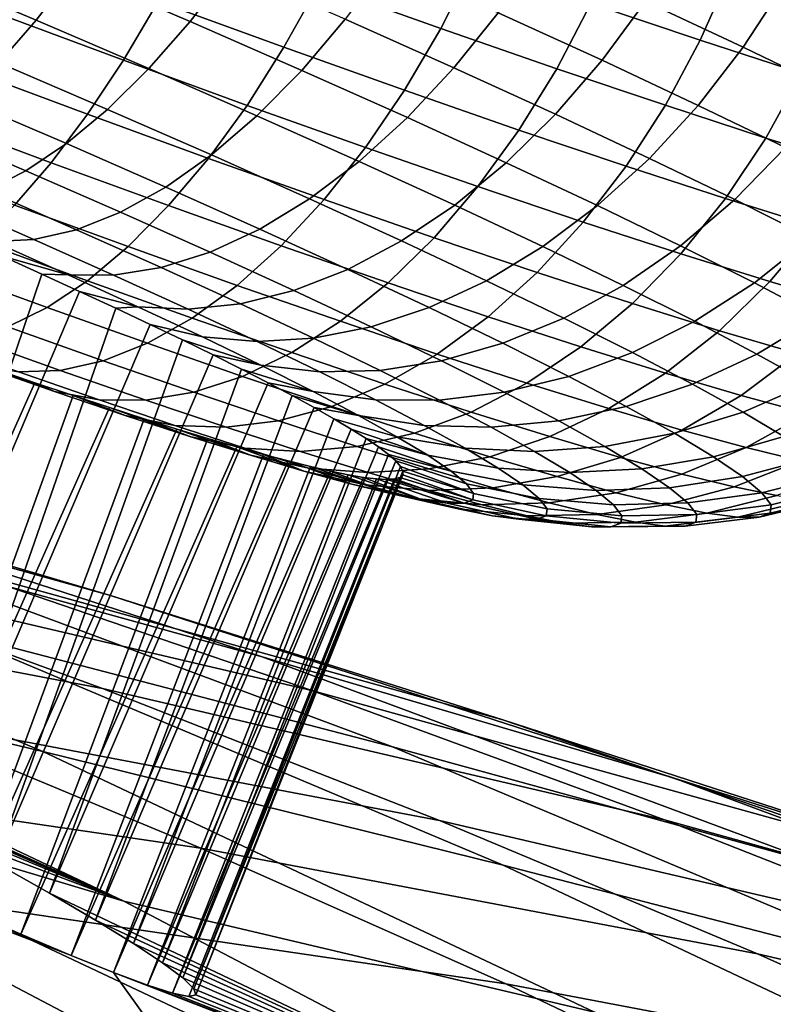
# Model space of a CAD drawing. Header units: metres. Extents: x -166 to 33, y -71 to 34.
# Tile 309 of 332: x 13.43 to 14.55, y 20.13 to 21.61. Entities that reach past the tile are written whole.
import ezdxf

# ---------------------------------------------------------------- set-up
doc = ezdxf.new("R2010")
doc.units = ezdxf.units.M
doc.layers.add('solid_12208131', color=7, linetype='CONTINUOUS')

msp = doc.modelspace()

# ---------------------------------------------------------------- linework, layer by layer
at = {"layer": 'solid_12208131'}
for points in [[(13.277164, 21.678452, 17.095024), (13.451781, 21.604919, 17.037233), (13.507635, 21.677576, 17.102057), (13.327106, 21.753599, 17.161802)], [(13.507635, 21.677576, 17.102057), (13.682029, 21.602783, 17.025034), (13.742443, 21.681252, 17.077887), (13.563092, 21.758171, 17.157101)], [(14.057042, 21.592497, 12.832137), (13.874442, 21.657545, 12.723722), (13.922671, 21.756067, 12.699888), (14.106647, 21.690529, 12.80912)], [(14.444885, 21.574787, 13.077624), (14.281187, 21.62994, 12.935371), (14.325314, 21.730848, 12.923284), (14.489414, 21.67556, 13.065886)], [(13.822372, 21.564314, 12.758327), (13.634258, 21.632883, 12.668809), (13.683946, 21.726982, 12.63307), (13.874442, 21.657545, 12.723722)], [(14.362978, 21.632883, 16.801586), (14.509131, 21.564314, 16.653128), (14.569896, 21.657545, 16.667837), (14.421892, 21.726982, 16.818176)], [(13.582302, 21.544916, 12.715319), (13.391313, 21.615997, 12.645312), (13.43986, 21.705233, 12.597553), (13.634258, 21.632883, 12.668809)], [(14.14272, 21.615997, 16.906757), (14.298248, 21.544916, 16.77565), (14.362978, 21.632883, 16.801586), (14.204676, 21.705233, 16.935032)], [(13.914041, 21.606215, 16.981543), (14.076501, 21.533667, 16.868843), (14.14272, 21.615997, 16.906757), (13.976507, 21.690222, 17.02206)], [(14.230276, 21.53236, 12.957443), (14.057042, 21.592497, 12.832137), (14.106647, 21.690529, 12.80912), (14.281187, 21.62994, 12.935371)], [(13.228235, 21.61186, 17.019049), (13.396235, 21.541115, 16.963448), (13.451781, 21.604919, 17.037233), (13.277164, 21.678452, 17.095024)], [(13.451781, 21.604919, 17.037233), (13.620464, 21.532576, 16.962732), (13.682029, 21.602783, 17.025034), (13.507635, 21.677576, 17.102057)], [(13.682029, 21.602783, 17.025034), (13.848882, 21.529821, 16.931353), (13.914041, 21.606215, 16.981543), (13.742443, 21.681252, 17.077887)], [(14.596422, 21.525515, 13.234734), (14.444885, 21.574787, 13.077624), (14.489414, 21.67556, 13.065886), (14.641324, 21.626165, 13.223382)], [(14.002689, 21.50008, 12.865386), (13.822372, 21.564314, 12.758327), (13.874442, 21.657545, 12.723722), (14.057042, 21.592497, 12.832137)], [(14.509131, 21.564314, 16.653128), (14.641957, 21.50008, 16.490852), (14.704404, 21.592497, 16.503508), (14.569896, 21.657545, 16.667837)], [(13.767119, 21.477551, 12.803267), (13.582302, 21.544916, 12.715319), (13.634258, 21.632883, 12.668809), (13.822372, 21.564314, 12.758327)], [(14.392748, 21.477621, 13.098631), (14.230276, 21.53236, 12.957443), (14.281187, 21.62994, 12.935371), (14.444885, 21.574787, 13.077624)], [(14.298248, 21.544916, 16.77565), (14.441839, 21.477551, 16.629795), (14.509131, 21.564314, 16.653128), (14.362978, 21.632883, 16.801586)], [(13.528733, 21.464191, 12.772015), (13.342054, 21.533667, 12.703588), (13.391313, 21.615997, 12.645312), (13.582302, 21.544916, 12.715319)], [(14.076501, 21.533667, 16.868843), (14.228518, 21.464191, 16.740696), (14.298248, 21.544916, 16.77565), (14.14272, 21.615997, 16.906757)], [(13.396235, 21.541115, 16.963448), (13.558526, 21.471512, 16.891769), (13.620464, 21.532576, 16.962732), (13.451781, 21.604919, 17.037233)], [(13.620464, 21.532576, 16.962732), (13.781854, 21.462004, 16.872118), (13.848882, 21.529821, 16.931353), (13.682029, 21.602783, 17.025034)], [(13.848882, 21.529821, 16.931353), (14.006852, 21.459278, 16.821768), (14.076501, 21.533667, 16.868843), (13.914041, 21.606215, 16.981543)], [(14.173758, 21.440695, 12.989126), (14.002689, 21.50008, 12.865386), (14.057042, 21.592497, 12.832137), (14.230276, 21.53236, 12.957443)], [(14.543152, 21.428717, 13.254565), (14.392748, 21.477621, 13.098631), (14.444885, 21.574787, 13.077624), (14.596422, 21.525515, 13.234734)], [(13.944276, 21.414442, 12.908451), (13.767119, 21.477551, 12.803267), (13.822372, 21.564314, 12.758327), (14.002689, 21.50008, 12.865386)], [(14.441839, 21.477551, 16.629795), (14.572337, 21.414442, 16.470364), (14.641957, 21.50008, 16.490852), (14.509131, 21.564314, 16.653128)], [(13.341698, 21.486965, 16.88163), (13.496996, 21.420362, 16.81304), (13.558526, 21.471512, 16.891769), (13.396235, 21.541115, 16.963448)], [(13.709378, 21.398346, 12.857979), (13.528733, 21.464191, 12.772015), (13.582302, 21.544916, 12.715319), (13.767119, 21.477551, 12.803267)], [(14.228518, 21.464191, 16.740696), (14.368869, 21.398346, 16.598133), (14.441839, 21.477551, 16.629795), (14.298248, 21.544916, 16.77565)], [(13.474225, 21.391724, 12.838181), (13.292706, 21.459278, 12.771646), (13.342054, 21.533667, 12.703588), (13.528733, 21.464191, 12.772015)], [(13.558526, 21.471512, 16.891769), (13.7138, 21.403614, 16.80459), (13.781854, 21.462004, 16.872118), (13.620464, 21.532576, 16.962732)], [(13.781854, 21.462004, 16.872118), (13.934651, 21.39377, 16.766123), (14.006852, 21.459278, 16.821768), (13.848882, 21.529821, 16.931353)], [(14.006852, 21.459278, 16.821768), (14.154668, 21.391724, 16.697163), (14.228518, 21.464191, 16.740696), (14.076501, 21.533667, 16.868843)], [(14.334198, 21.386639, 13.128549), (14.173758, 21.440695, 12.989126), (14.230276, 21.53236, 12.957443), (14.392748, 21.477621, 13.098631)], [(14.680274, 21.386044, 13.423988), (14.543152, 21.428717, 13.254565), (14.596422, 21.525515, 13.234734), (14.734578, 21.482519, 13.405435)], [(14.112345, 21.356098, 13.030022), (13.944276, 21.414442, 12.908451), (14.002689, 21.50008, 12.865386), (14.173758, 21.440695, 12.989126)], [(13.288855, 21.443155, 16.79281), (13.436647, 21.37977, 16.727535), (13.496996, 21.420362, 16.81304), (13.341698, 21.486965, 16.88163)], [(13.496996, 21.420362, 16.81304), (13.645579, 21.355389, 16.729616), (13.7138, 21.403614, 16.80459), (13.558526, 21.471512, 16.891769)], [(13.882536, 21.33666, 12.960788), (13.709378, 21.398346, 12.857979), (13.767119, 21.477551, 12.803267), (13.944276, 21.414442, 12.908451)], [(14.482721, 21.338346, 13.282533), (14.334198, 21.386639, 13.128549), (14.392748, 21.477621, 13.098631), (14.543152, 21.428717, 13.254565)], [(14.368869, 21.398346, 16.598133), (14.496421, 21.33666, 16.442301), (14.572337, 21.414442, 16.470364), (14.441839, 21.477551, 16.629795)], [(13.419466, 21.328426, 12.912986), (13.243892, 21.39377, 12.84863), (13.292706, 21.459278, 12.771646), (13.474225, 21.391724, 12.838181)], [(13.649878, 21.327698, 12.921769), (13.474225, 21.391724, 12.838181), (13.528733, 21.464191, 12.772015), (13.709378, 21.398346, 12.857979)], [(13.7138, 21.403614, 16.80459), (13.860807, 21.337967, 16.70261), (13.934651, 21.39377, 16.766123), (13.781854, 21.462004, 16.872118)], [(13.934651, 21.39377, 16.766123), (14.077626, 21.328426, 16.645597), (14.154668, 21.391724, 16.697163), (14.006852, 21.459278, 16.821768)], [(14.154668, 21.391724, 16.697163), (14.291138, 21.327698, 16.558538), (14.368869, 21.398346, 16.598133), (14.228518, 21.464191, 16.740696)], [(13.238373, 21.410234, 16.698109), (13.378242, 21.350248, 16.636333), (13.436647, 21.37977, 16.727535), (13.288855, 21.443155, 16.79281)], [(14.269973, 21.30299, 13.167001), (14.112345, 21.356098, 13.030022), (14.173758, 21.440695, 12.989126), (14.334198, 21.386639, 13.128549)], [(14.61813, 21.296207, 13.449838), (14.482721, 21.338346, 13.282533), (14.543152, 21.428717, 13.254565), (14.680274, 21.386044, 13.423988)], [(13.436647, 21.37977, 16.727535), (13.57805, 21.317938, 16.648144), (13.645579, 21.355389, 16.729616), (13.496996, 21.420362, 16.81304)], [(14.046811, 21.279634, 13.079614), (13.882536, 21.33666, 12.960788), (13.944276, 21.414442, 12.908451), (14.112345, 21.356098, 13.030022)], [(14.496421, 21.33666, 16.442301), (14.610147, 21.279634, 16.274454), (14.68869, 21.356098, 16.298643), (14.572337, 21.414442, 16.470364)], [(13.645579, 21.355389, 16.729616), (13.786252, 21.29257, 16.632032), (13.860807, 21.337967, 16.70261), (13.7138, 21.403614, 16.80459)], [(13.818249, 21.267717, 13.021736), (13.649878, 21.327698, 12.921769), (13.709378, 21.398346, 12.857979), (13.882536, 21.33666, 12.960788)], [(13.860807, 21.337967, 16.70261), (13.998364, 21.275099, 16.586653), (14.077626, 21.328426, 16.645597), (13.934651, 21.39377, 16.766123)], [(14.291138, 21.327698, 16.558538), (14.415164, 21.267717, 16.407015), (14.496421, 21.33666, 16.442301), (14.368869, 21.398346, 16.598133)], [(13.378242, 21.350248, 16.636333), (13.512063, 21.291731, 16.561197), (13.57805, 21.317938, 16.648144), (13.436647, 21.37977, 16.727535)], [(13.589366, 21.266499, 12.993836), (13.419466, 21.328426, 12.912986), (13.474225, 21.391724, 12.838181), (13.649878, 21.327698, 12.921769)], [(14.077626, 21.328426, 16.645597), (14.209627, 21.266499, 16.511515), (14.291138, 21.327698, 16.558538), (14.154668, 21.391724, 16.697163)], [(14.415892, 21.255545, 13.318285), (14.269973, 21.30299, 13.167001), (14.334198, 21.386639, 13.128549), (14.482721, 21.338346, 13.282533)], [(13.322515, 21.332169, 16.540581), (13.448451, 21.277098, 16.469873), (13.512063, 21.291731, 16.561197), (13.378242, 21.350248, 16.636333)], [(13.57805, 21.317938, 16.648144), (13.711925, 21.258156, 16.555275), (13.786252, 21.29257, 16.632032), (13.645579, 21.355389, 16.729616)], [(14.200882, 21.227724, 13.213501), (14.046811, 21.279634, 13.079614), (14.112345, 21.356098, 13.030022), (14.269973, 21.30299, 13.167001)], [(13.786252, 21.29257, 16.632032), (13.917882, 21.232412, 16.52107), (13.998364, 21.275099, 16.586653), (13.860807, 21.337967, 16.70261)], [(13.977983, 21.212269, 13.137278), (13.818249, 21.267717, 13.021736), (13.882536, 21.33666, 12.960788), (14.046811, 21.279634, 13.079614)], [(14.415164, 21.267717, 16.407015), (14.525748, 21.212269, 16.243809), (14.610147, 21.279634, 16.274454), (14.496421, 21.33666, 16.442301)], [(14.548927, 21.214144, 13.482657), (14.415892, 21.255545, 13.318285), (14.482721, 21.338346, 13.282533), (14.61813, 21.296207, 13.449838)], [(13.270168, 21.325756, 16.441488), (13.388014, 21.274225, 16.375322), (13.448451, 21.277098, 16.469873), (13.322515, 21.332169, 16.540581)], [(13.528606, 21.215517, 13.073272), (13.365145, 21.275099, 12.995485), (13.419466, 21.328426, 12.912986), (13.589366, 21.266499, 12.993836)], [(13.752223, 21.208483, 13.090529), (13.589366, 21.266499, 12.993836), (13.649878, 21.327698, 12.921769), (13.818249, 21.267717, 13.021736)], [(13.998364, 21.275099, 16.586653), (14.125364, 21.215517, 16.457651), (14.209627, 21.266499, 16.511515), (14.077626, 21.328426, 16.645597)], [(14.209627, 21.266499, 16.511515), (14.329593, 21.208483, 16.364952), (14.415164, 21.267717, 16.407015), (14.291138, 21.327698, 16.558538)], [(13.512063, 21.291731, 16.561197), (13.638761, 21.235153, 16.473307), (13.711925, 21.258156, 16.555275), (13.57805, 21.317938, 16.648144)], [(13.448451, 21.277098, 16.469873), (13.567682, 21.223854, 16.387161), (13.638761, 21.235153, 16.473307), (13.512063, 21.291731, 16.561197)], [(13.711925, 21.258156, 16.555275), (13.837193, 21.200903, 16.449677), (13.917882, 21.232412, 16.52107), (13.786252, 21.29257, 16.632032)], [(14.343507, 21.181351, 13.36137), (14.200882, 21.227724, 13.213501), (14.269973, 21.30299, 13.167001), (14.415892, 21.255545, 13.318285)], [(14.668006, 21.179121, 13.658793), (14.548927, 21.214144, 13.482657), (14.61813, 21.296207, 13.449838), (14.739333, 21.260561, 13.629117)], [(13.468365, 21.175398, 13.159074), (13.311947, 21.232412, 13.08464), (13.365145, 21.275099, 12.995485), (13.528606, 21.215517, 13.073272)], [(13.340494, 21.279186, 16.273199), (13.401505, 21.252016, 16.231932), (13.499586, 21.224401, 16.297924), (13.388014, 21.274225, 16.375322)], [(13.388014, 21.274225, 16.375322), (13.499586, 21.224401, 16.297924), (13.567682, 21.223854, 16.387161), (13.448451, 21.277098, 16.469873)], [(13.917882, 21.232412, 16.52107), (14.039409, 21.175398, 16.397627), (14.125364, 21.215517, 16.457651), (13.998364, 21.275099, 16.586653)], [(14.127794, 21.161793, 13.267465), (13.977983, 21.212269, 13.137278), (14.046811, 21.279634, 13.079614), (14.200882, 21.227724, 13.213501)], [(14.525748, 21.212269, 16.243809), (14.621999, 21.161793, 16.070234), (14.709134, 21.227724, 16.095947), (14.610147, 21.279634, 16.274454)], [(13.685292, 21.1597, 13.166301), (13.528606, 21.215517, 13.073272), (13.589366, 21.266499, 12.993836), (13.752223, 21.208483, 13.090529)], [(13.906727, 21.154848, 13.202288), (13.752223, 21.208483, 13.090529), (13.818249, 21.267717, 13.021736), (13.977983, 21.212269, 13.137278)], [(14.125364, 21.215517, 16.457651), (14.240783, 21.1597, 16.316641), (14.329593, 21.208483, 16.364952), (14.209627, 21.266499, 16.511515)], [(14.329593, 21.208483, 16.364952), (14.436555, 21.154848, 16.20709), (14.525748, 21.212269, 16.243809), (14.415164, 21.267717, 16.407015)], [(13.460309, 21.225485, 16.18726), (13.401505, 21.252016, 16.231932), (13.086091, 20.503719, 16.295509), (13.197257, 20.447803, 16.207785)], [(13.401505, 21.252016, 16.231932), (13.460309, 21.225485, 16.18726), (13.499586, 21.224401, 16.297924)], [(13.638761, 21.235153, 16.473307), (13.757313, 21.180971, 16.373369), (13.837193, 21.200903, 16.449677), (13.711925, 21.258156, 16.555275)], [(14.473538, 21.140884, 13.522033), (14.343507, 21.181351, 13.36137), (14.415892, 21.255545, 13.318285), (14.548927, 21.214144, 13.482657)], [(13.4094, 21.146645, 13.250163), (13.260542, 21.200903, 13.179325), (13.311947, 21.232412, 13.08464), (13.468365, 21.175398, 13.159074)], [(13.567682, 21.223854, 16.387161), (13.679249, 21.172865, 16.293114), (13.757313, 21.180971, 16.373369), (13.638761, 21.235153, 16.473307)], [(13.837193, 21.200903, 16.449677), (13.952847, 21.146645, 16.332197), (14.039409, 21.175398, 16.397627), (13.917882, 21.232412, 16.52107)], [(13.460309, 21.225485, 16.18726), (13.197257, 20.447803, 16.207785), (13.516815, 21.199633, 16.139252)], [(13.460309, 21.225485, 16.18726), (13.516815, 21.199633, 16.139252), (13.603986, 21.176689, 16.209919), (13.499586, 21.224401, 16.297924)], [(13.618299, 21.121984, 13.248096), (13.468365, 21.175398, 13.159074), (13.528606, 21.215517, 13.073272), (13.685292, 21.1597, 13.166301)], [(13.499586, 21.224401, 16.297924), (13.603986, 21.176689, 16.209919), (13.679249, 21.172865, 16.293114), (13.567682, 21.223854, 16.387161)], [(14.039409, 21.175398, 16.397627), (14.149855, 21.121984, 16.262693), (14.240783, 21.1597, 16.316641), (14.125364, 21.215517, 16.457651)], [(14.266478, 21.116701, 13.411246), (14.127794, 21.161793, 13.267465), (14.200882, 21.227724, 13.213501), (14.343507, 21.181351, 13.36137)], [(13.833941, 21.108097, 13.273825), (13.685292, 21.1597, 13.166301), (13.752223, 21.208483, 13.090529), (13.906727, 21.154848, 13.202288)], [(13.757313, 21.180971, 16.373369), (13.866766, 21.129622, 16.26219), (13.952847, 21.146645, 16.332197), (13.837193, 21.200903, 16.449677)], [(14.051633, 21.106026, 13.328211), (13.906727, 21.154848, 13.202288), (13.977983, 21.212269, 13.137278), (14.127794, 21.161793, 13.267465)], [(14.240783, 21.1597, 16.316641), (14.343692, 21.108097, 16.164762), (14.436555, 21.154848, 16.20709), (14.329593, 21.208483, 16.364952)], [(14.436555, 21.154848, 16.20709), (14.529654, 21.106026, 16.0392), (14.621999, 21.161793, 16.070234), (14.525748, 21.212269, 16.243809)], [(14.589931, 21.106651, 13.694193), (14.473538, 21.140884, 13.522033), (14.548927, 21.214144, 13.482657), (14.668006, 21.179121, 13.658793)], [(13.570875, 21.174528, 16.08802), (13.516815, 21.199633, 16.139252), (13.197257, 20.447803, 16.207785), (13.299233, 20.394838, 16.108021)], [(13.516815, 21.199633, 16.139252), (13.570875, 21.174528, 16.08802), (13.603986, 21.176689, 16.209919)], [(13.570875, 21.174528, 16.08802), (13.299233, 20.394838, 16.108021), (13.622266, 21.150274, 16.033772)], [(13.552089, 21.095814, 13.334882), (13.4094, 21.146645, 13.250163), (13.468365, 21.175398, 13.159074), (13.618299, 21.121984, 13.248096)], [(13.622266, 21.150274, 16.033772), (13.700372, 21.131468, 16.112011), (13.603986, 21.176689, 16.209919), (13.570875, 21.174528, 16.08802)], [(13.603986, 21.176689, 16.209919), (13.700372, 21.131468, 16.112011), (13.782253, 21.12454, 16.188484), (13.679249, 21.172865, 16.293114)], [(13.679249, 21.172865, 16.293114), (13.782253, 21.12454, 16.188484), (13.866766, 21.129622, 16.26219), (13.757313, 21.180971, 16.373369)], [(13.952847, 21.146645, 16.332197), (14.057954, 21.095814, 16.203787), (14.149855, 21.121984, 16.262693), (14.039409, 21.175398, 16.397627)], [(14.392915, 21.077353, 13.567468), (14.266478, 21.116701, 13.411246), (14.343507, 21.181351, 13.36137), (14.473538, 21.140884, 13.522033)], [(12.711465, 20.982424, 37.858044), (13.563054, 20.745255, 37.719963), (12.942263, 20.928577, 33.655548), (12.084291, 21.167839, 33.801708)], [(13.760544, 21.072607, 13.350986), (13.618299, 21.121984, 13.248096), (13.685292, 21.1597, 13.166301), (13.833941, 21.108097, 13.273825)], [(14.185775, 21.06241, 13.467285), (14.051633, 21.106026, 13.328211), (14.127794, 21.161793, 13.267465), (14.266478, 21.116701, 13.411246)], [(14.149855, 21.121984, 16.262693), (14.24833, 21.072607, 16.117357), (14.343692, 21.108097, 16.164762), (14.240783, 21.1597, 16.316641)], [(14.529654, 21.106026, 16.0392), (14.608139, 21.06241, 15.862635), (14.703141, 21.116701, 15.887691), (14.621999, 21.161793, 16.070234)], [(13.670798, 21.126963, 15.976724), (13.622266, 21.150274, 16.033772), (13.299233, 20.394838, 16.108021), (13.391032, 20.345484, 15.997255)], [(13.487494, 21.081516, 13.425567), (13.352455, 21.129622, 13.34539), (13.4094, 21.146645, 13.250163), (13.552089, 21.095814, 13.334882)], [(13.622266, 21.150274, 16.033772), (13.670798, 21.126963, 15.976724), (13.78797, 21.089106, 16.004992), (13.700372, 21.131468, 16.112011)], [(13.973356, 21.061127, 13.394976), (13.833941, 21.108097, 13.273825), (13.906727, 21.154848, 13.202288), (14.051633, 21.106026, 13.328211)], [(13.866766, 21.129622, 16.26219), (13.966239, 21.081516, 16.140663), (14.057954, 21.095814, 16.203787), (13.952847, 21.146645, 16.332197)], [(14.343692, 21.108097, 16.164762), (14.433263, 21.061127, 16.003235), (14.529654, 21.106026, 16.0392), (14.436555, 21.154848, 16.20709)], [(13.425329, 21.079269, 13.519008), (13.298247, 21.12454, 13.443556), (13.352455, 21.129622, 13.34539), (13.487494, 21.081516, 13.425567)], [(13.700372, 21.131468, 16.112011), (13.78797, 21.089106, 16.004992), (13.875864, 21.079269, 16.074118), (13.782253, 21.12454, 16.188484)], [(13.782253, 21.12454, 16.188484), (13.875864, 21.079269, 16.074118), (13.966239, 21.081516, 16.140663), (13.866766, 21.129622, 16.26219)], [(14.506089, 21.044067, 13.73487), (14.392915, 21.077353, 13.567468), (14.473538, 21.140884, 13.522033), (14.589931, 21.106651, 13.694193)], [(13.670798, 21.126963, 15.976724), (13.391032, 20.345484, 15.997255), (13.716462, 21.104595, 15.916894)], [(13.687458, 21.048822, 13.432799), (13.552089, 21.095814, 13.334882), (13.618299, 21.121984, 13.248096), (13.760544, 21.072607, 13.350986)], [(13.670798, 21.126963, 15.976724), (13.716462, 21.104595, 15.916894), (13.78797, 21.089106, 16.004992)], [(14.057954, 21.095814, 16.203787), (14.15167, 21.048822, 16.065475), (14.24833, 21.072607, 16.117357), (14.149855, 21.121984, 16.262693)], [(14.308072, 21.024351, 13.61839), (14.185775, 21.06241, 13.467285), (14.266478, 21.116701, 13.411246), (14.392915, 21.077353, 13.567468)], [(12.942263, 20.928577, 33.655548), (13.789729, 20.653641, 33.511177), (13.143231, 20.83223, 29.446678), (12.289557, 21.109541, 29.598717)], [(13.390747, 21.083246, 13.765355), (13.329313, 21.104595, 13.721269), (13.366378, 21.089106, 13.614027), (13.479196, 21.049942, 13.695633)], [(13.759111, 21.083246, 15.854456), (13.716462, 21.104595, 15.916894), (13.391032, 20.345484, 15.997255), (13.471773, 20.300385, 15.876642)], [(13.716462, 21.104595, 15.916894), (13.759111, 21.083246, 15.854456), (13.866073, 21.049942, 15.889722), (13.78797, 21.089106, 16.004992)], [(13.893951, 21.027658, 13.466916), (13.760544, 21.072607, 13.350986), (13.833941, 21.108097, 13.273825), (13.973356, 21.061127, 13.394976)], [(14.102415, 21.019163, 13.528779), (13.973356, 21.061127, 13.394976), (14.051633, 21.106026, 13.328211), (14.185775, 21.06241, 13.467285)], [(14.24833, 21.072607, 16.117357), (14.334042, 21.027658, 15.96279), (14.433263, 21.061127, 16.003235), (14.343692, 21.108097, 16.164762)], [(14.433263, 21.061127, 16.003235), (14.508775, 21.019163, 15.833359), (14.608139, 21.06241, 15.862635), (14.529654, 21.106026, 16.0392)], [(14.605088, 21.017111, 13.912105), (14.506089, 21.044067, 13.73487), (14.589931, 21.106651, 13.694193), (14.691744, 21.078928, 13.876467)], [(13.450051, 21.062977, 13.812795), (13.139585, 20.368307, 13.837615), (13.390747, 21.083246, 13.765355)], [(13.479196, 21.049942, 13.695633), (13.366378, 21.089106, 13.614027), (13.425329, 21.079269, 13.519008), (13.545893, 21.037418, 13.606215)], [(13.450051, 21.062977, 13.812795), (13.390747, 21.083246, 13.765355), (13.479196, 21.049942, 13.695633)], [(13.759111, 21.083246, 15.854456), (13.471773, 20.300385, 15.876642), (13.798615, 21.062977, 15.789593)], [(13.615606, 21.037043, 13.518234), (13.487494, 21.081516, 13.425567), (13.552089, 21.095814, 13.334882), (13.687458, 21.048822, 13.432799)], [(13.759111, 21.083246, 15.854456), (13.798615, 21.062977, 15.789593), (13.866073, 21.049942, 15.889722)], [(13.78797, 21.089106, 16.004992), (13.866073, 21.049942, 15.889722), (13.95933, 21.037418, 15.950935), (13.875864, 21.079269, 16.074118)], [(13.966239, 21.081516, 16.140663), (14.05493, 21.037043, 16.009766), (14.15167, 21.048822, 16.065475), (14.057954, 21.095814, 16.203787)], [(13.545893, 21.037418, 13.606215), (13.425329, 21.079269, 13.519008), (13.487494, 21.081516, 13.425567), (13.615606, 21.037043, 13.518234)], [(13.814419, 21.006046, 13.543127), (13.687458, 21.048822, 13.432799), (13.760544, 21.072607, 13.350986), (13.893951, 21.027658, 13.466916)], [(13.875864, 21.079269, 16.074118), (13.95933, 21.037418, 15.950935), (14.05493, 21.037043, 16.009766), (13.966239, 21.081516, 16.140663)], [(14.15167, 21.048822, 16.065475), (14.233239, 21.006046, 15.918377), (14.334042, 21.027658, 15.96279), (14.24833, 21.072607, 16.117357)], [(14.41754, 20.992155, 13.780311), (14.308072, 21.024351, 13.61839), (14.392915, 21.077353, 13.567468), (14.506089, 21.044067, 13.73487)], [(13.450051, 21.062977, 13.812795), (13.506937, 21.04389, 13.863346), (13.245823, 20.320225, 13.936245), (13.139585, 20.368307, 13.837615)], [(13.506937, 21.04389, 13.863346), (13.450051, 21.062977, 13.812795), (13.479196, 21.049942, 13.695633), (13.585006, 21.014294, 13.78758)], [(13.83478, 21.04389, 15.722634), (13.798615, 21.062977, 15.789593), (13.471773, 20.300385, 15.876642), (13.540664, 20.260168, 15.747514)], [(13.798615, 21.062977, 15.789593), (13.83478, 21.04389, 15.722634), (13.934053, 21.014294, 15.76713), (13.866073, 21.049942, 15.889722)], [(14.017449, 20.987503, 13.594955), (13.893951, 21.027658, 13.466916), (13.973356, 21.061127, 13.394976), (14.102415, 21.019163, 13.528779)], [(14.220078, 20.982546, 13.674159), (14.102415, 21.019163, 13.528779), (14.185775, 21.06241, 13.467285), (14.308072, 21.024351, 13.61839)], [(14.334042, 21.027658, 15.96279), (14.4063, 20.987503, 15.800235), (14.508775, 21.019163, 15.833359), (14.433263, 21.061127, 16.003235)], [(14.508775, 21.019163, 15.833359), (14.569618, 20.982546, 15.656504), (14.67138, 21.024351, 15.678814), (14.608139, 21.06241, 15.862635)], [(13.561376, 21.025991, 13.916972), (13.245823, 20.320225, 13.936245), (13.506937, 21.04389, 13.863346)], [(13.585006, 21.014294, 13.78758), (13.479196, 21.049942, 13.695633), (13.545893, 21.037418, 13.606215), (13.658966, 20.999321, 13.704476)], [(13.506937, 21.04389, 13.863346), (13.585006, 21.014294, 13.78758), (13.682955, 20.982445, 13.889132), (13.561376, 21.025991, 13.916972)], [(13.83478, 21.04389, 15.722634), (13.540664, 20.260168, 15.747514), (13.867595, 21.025991, 15.653624)], [(13.73576, 20.996561, 13.622648), (13.615606, 21.037043, 13.518234), (13.687458, 21.048822, 13.432799), (13.814419, 21.006046, 13.543127)], [(13.83478, 21.04389, 15.722634), (13.867595, 21.025991, 15.653624), (13.934053, 21.014294, 15.76713)], [(13.866073, 21.049942, 15.889722), (13.934053, 21.014294, 15.76713), (14.031977, 20.999321, 15.819926), (13.95933, 21.037418, 15.950935)], [(14.05493, 21.037043, 16.009766), (14.132126, 20.996561, 15.870555), (14.233239, 21.006046, 15.918377), (14.15167, 21.048822, 16.065475)], [(14.513297, 20.966082, 13.951741), (14.41754, 20.992155, 13.780311), (14.506089, 21.044067, 13.73487), (14.605088, 21.017111, 13.912105)], [(12.622066, 20.866287, 21.182751), (13.462069, 20.512047, 21.022079), (12.752411, 20.681326, 16.973951), (11.906328, 21.038488, 17.140339)], [(13.561376, 21.025991, 13.916972), (13.613252, 21.009321, 13.973568), (13.342667, 20.276968, 14.046171), (13.245823, 20.320225, 13.936245)], [(13.896985, 21.009321, 15.582699), (13.867595, 21.025991, 15.653624), (13.540664, 20.260168, 15.747514), (13.597157, 20.225325, 15.611052)], [(13.658966, 20.999321, 13.704476), (13.545893, 21.037418, 13.606215), (13.615606, 21.037043, 13.518234), (13.73576, 20.996561, 13.622648)], [(13.613252, 21.009321, 13.973568), (13.561376, 21.025991, 13.916972), (13.682955, 20.982445, 13.889132)], [(13.931948, 20.967833, 13.664978), (13.814419, 21.006046, 13.543127), (13.893951, 21.027658, 13.466916), (14.017449, 20.987503, 13.594955)], [(13.896985, 21.009321, 15.582699), (13.991364, 20.982445, 15.638203), (13.934053, 21.014294, 15.76713), (13.867595, 21.025991, 15.653624)], [(13.95933, 21.037418, 15.950935), (14.031977, 20.999321, 15.819926), (14.132126, 20.996561, 15.870555), (14.05493, 21.037043, 16.009766)], [(14.325397, 20.951571, 13.829943), (14.220078, 20.982546, 13.674159), (14.308072, 21.024351, 13.61839), (14.41754, 20.992155, 13.780311)], [(14.233239, 21.006046, 15.918377), (14.302005, 20.967833, 15.763678), (14.4063, 20.987503, 15.800235), (14.334042, 21.027658, 15.96279)], [(13.682955, 20.982445, 13.889132), (13.585006, 21.014294, 13.78758), (13.658966, 20.999321, 13.704476), (13.763639, 20.965286, 13.812999)], [(13.934053, 21.014294, 15.76713), (13.991364, 20.982445, 15.638203), (14.093222, 20.965286, 15.682148), (14.031977, 20.999321, 15.819926)], [(14.130042, 20.952465, 13.73407), (14.017449, 20.987503, 13.594955), (14.102415, 21.019163, 13.528779), (14.220078, 20.982546, 13.674159)], [(14.4063, 20.987503, 15.800235), (14.464521, 20.952465, 15.631), (14.569618, 20.982546, 15.656504), (14.508775, 21.019163, 15.833359)], [(14.594573, 20.946341, 14.131303), (14.513297, 20.966082, 13.951741), (14.605088, 21.017111, 13.912105), (14.689116, 20.9967, 14.097745)], [(13.143231, 20.83223, 29.446678), (13.98481, 20.519241, 29.296793), (13.315963, 20.693382, 25.234619), (12.468287, 21.009026, 25.391531)], [(13.662391, 20.993937, 14.032959), (13.342667, 20.276968, 14.046171), (13.613252, 21.009321, 13.973568)], [(13.896985, 21.009321, 15.582699), (13.597157, 20.225325, 15.611052), (13.922848, 20.993937, 15.510082)], [(13.662391, 20.993937, 14.032959), (13.613252, 21.009321, 13.973568), (13.682955, 20.982445, 13.889132), (13.772256, 20.954655, 13.999468)], [(13.763639, 20.965286, 13.812999), (13.658966, 20.999321, 13.704476), (13.73576, 20.996561, 13.622648), (13.846988, 20.960394, 13.737966)], [(13.846988, 20.960394, 13.737966), (13.73576, 20.996561, 13.622648), (13.814419, 21.006046, 13.543127), (13.931948, 20.967833, 13.664978)], [(13.896985, 21.009321, 15.582699), (13.922848, 20.993937, 15.510082), (14.037541, 20.954655, 15.503978), (13.991364, 20.982445, 15.638203)], [(14.031977, 20.999321, 15.819926), (14.093222, 20.965286, 15.682148), (14.197206, 20.960394, 15.72415), (14.132126, 20.996561, 15.870555)], [(14.132126, 20.996561, 15.870555), (14.197206, 20.960394, 15.72415), (14.302005, 20.967833, 15.763678), (14.233239, 21.006046, 15.918377)], [(13.86386, 20.603405, 45.98637), (13.304422, 20.794235, 41.920334), (12.450512, 20.993938, 42.051651), (13.01677, 20.801279, 46.109722)], [(14.149463, 20.559189, 41.790379), (13.563054, 20.745255, 37.719963), (12.711465, 20.982424, 37.858044), (13.304422, 20.794235, 41.920334)], [(13.662391, 20.993937, 14.032959), (13.708578, 20.979902, 14.094878), (13.429067, 20.239166, 14.166114), (13.342667, 20.276968, 14.046171)], [(13.945071, 20.979902, 15.4361), (13.922848, 20.993937, 15.510082), (13.597157, 20.225325, 15.611052), (13.640703, 20.196369, 15.468761)], [(13.708578, 20.979902, 14.094878), (13.662391, 20.993937, 14.032959), (13.772256, 20.954655, 13.999468)], [(13.772256, 20.954655, 13.999468), (13.682955, 20.982445, 13.889132), (13.763639, 20.965286, 13.812999), (13.859072, 20.935587, 13.93091)], [(13.922848, 20.993937, 15.510082), (13.945071, 20.979902, 15.4361), (14.037541, 20.954655, 15.503978)], [(14.039099, 20.934486, 13.79737), (13.931948, 20.967833, 13.664978), (14.017449, 20.987503, 13.594955), (14.130042, 20.952465, 13.73407)], [(13.991364, 20.982445, 15.638203), (14.037541, 20.954655, 15.503978), (14.14257, 20.935587, 15.538709), (14.093222, 20.965286, 15.682148)], [(14.230824, 20.922823, 13.883142), (14.130042, 20.952465, 13.73407), (14.220078, 20.982546, 13.674159), (14.325397, 20.951571, 13.829943)], [(14.302005, 20.967833, 15.763678), (14.357413, 20.934486, 15.602622), (14.464521, 20.952465, 15.631), (14.4063, 20.987503, 15.800235)], [(14.417526, 20.926485, 13.994878), (14.325397, 20.951571, 13.829943), (14.41754, 20.992155, 13.780311), (14.513297, 20.966082, 13.951741)], [(14.464521, 20.952465, 15.631), (14.50824, 20.922823, 15.456449), (14.615306, 20.951571, 15.474093), (14.569618, 20.982546, 15.656504)], [(13.751707, 20.967253, 14.159163), (13.429067, 20.239166, 14.166114), (13.708578, 20.979902, 14.094878)], [(13.751707, 20.967253, 14.159163), (13.791761, 20.95599, 14.225797), (13.504247, 20.207298, 14.294871), (13.429067, 20.239166, 14.166114)], [(13.945071, 20.979902, 15.4361), (13.640703, 20.196369, 15.468761), (13.963613, 20.967253, 15.360941)], [(13.978461, 20.95599, 15.284627), (13.963613, 20.967253, 15.360941), (13.640703, 20.196369, 15.468761), (13.670964, 20.173685, 15.321962)], [(13.751707, 20.967253, 14.159163), (13.708578, 20.979902, 14.094878), (13.772256, 20.954655, 13.999468), (13.852188, 20.931145, 14.117702)], [(13.791761, 20.95599, 14.225797), (13.751707, 20.967253, 14.159163), (13.852188, 20.931145, 14.117702)], [(13.948394, 20.928837, 13.86326), (13.846988, 20.960394, 13.737966), (13.931948, 20.967833, 13.664978), (14.039099, 20.934486, 13.79737)], [(13.945071, 20.979902, 15.4361), (13.963613, 20.967253, 15.360941), (14.072215, 20.931145, 15.365536), (14.037541, 20.954655, 15.503978)], [(13.963613, 20.967253, 15.360941), (13.978461, 20.95599, 15.284627), (14.072215, 20.931145, 15.365536)], [(14.197206, 20.960394, 15.72415), (14.249643, 20.928837, 15.571729), (14.357413, 20.934486, 15.602622), (14.302005, 20.967833, 15.763678)], [(14.495723, 20.907492, 14.167635), (14.417526, 20.926485, 13.994878), (14.513297, 20.966082, 13.951741), (14.594573, 20.946341, 14.131303)], [(13.551092, 20.606178, 50.170109), (13.01677, 20.801279, 46.109722), (12.162349, 20.96384, 46.234146), (12.703777, 20.76722, 50.286987)], [(13.82858, 20.946163, 14.29453), (13.504247, 20.207298, 14.294871), (13.791761, 20.95599, 14.225797)], [(13.978461, 20.95599, 15.284627), (13.670964, 20.173685, 15.321962), (13.989552, 20.946163, 15.207446)], [(13.859072, 20.935587, 13.93091), (13.763639, 20.965286, 13.812999), (13.846988, 20.960394, 13.737966), (13.948394, 20.928837, 13.86326)], [(13.852188, 20.931145, 14.117702), (13.772256, 20.954655, 13.999468), (13.859072, 20.935587, 13.93091), (13.944492, 20.910465, 14.057261)], [(13.82858, 20.946163, 14.29453), (13.791761, 20.95599, 14.225797), (13.852188, 20.931145, 14.117702), (13.922111, 20.912106, 14.242879)], [(13.989552, 20.946163, 15.207446), (14.095107, 20.912106, 15.223992), (14.072215, 20.931145, 15.365536), (13.978461, 20.95599, 15.284627)], [(14.037541, 20.954655, 15.503978), (14.072215, 20.931145, 15.365536), (14.179625, 20.910465, 15.390762), (14.14257, 20.935587, 15.538709)], [(14.13501, 20.906277, 13.939237), (14.039099, 20.934486, 13.79737), (14.130042, 20.952465, 13.73407), (14.230824, 20.922823, 13.883142)], [(14.093222, 20.965286, 15.682148), (14.14257, 20.935587, 15.538709), (14.249643, 20.928837, 15.571729), (14.197206, 20.960394, 15.72415)], [(14.318983, 20.898819, 14.04097), (14.230824, 20.922823, 13.883142), (14.325397, 20.951571, 13.829943), (14.417526, 20.926485, 13.994878)], [(14.357413, 20.934486, 15.602622), (14.399019, 20.906277, 15.436507), (14.50824, 20.922823, 15.456449), (14.464521, 20.952465, 15.631)], [(14.50824, 20.922823, 15.456449), (14.537103, 20.898819, 15.277987), (14.645468, 20.926485, 15.287596), (14.615306, 20.951571, 15.474093)], [(13.82858, 20.946163, 14.29453), (13.862034, 20.937805, 14.365126), (13.567446, 20.181795, 14.431015), (13.504247, 20.207298, 14.294871)], [(13.891994, 20.930946, 14.43728), (13.567446, 20.181795, 14.431015), (13.862034, 20.937805, 14.365126)], [(13.996843, 20.937805, 15.129665), (13.989552, 20.946163, 15.207446), (13.670964, 20.173685, 15.321962), (13.68767, 20.157612, 15.172188)], [(13.996843, 20.937805, 15.129665), (13.68767, 20.157612, 15.172188), (14.000318, 20.930946, 15.051617)], [(13.862034, 20.937805, 14.365126), (13.82858, 20.946163, 14.29453), (13.922111, 20.912106, 14.242879), (13.981458, 20.897692, 14.373994)], [(13.891994, 20.930946, 14.43728), (13.862034, 20.937805, 14.365126), (13.981458, 20.897692, 14.373994)], [(13.989552, 20.946163, 15.207446), (13.996843, 20.937805, 15.129665), (14.106031, 20.897692, 15.080487), (14.095107, 20.912106, 15.223992)], [(13.996843, 20.937805, 15.129665), (14.000318, 20.930946, 15.051617), (14.106031, 20.897692, 15.080487)], [(14.559357, 20.894743, 14.346825), (14.495723, 20.907492, 14.167635), (14.594573, 20.946341, 14.131303), (14.660714, 20.93309, 14.31755)], [(13.563054, 20.745255, 37.719963), (14.404215, 20.472723, 37.583569), (13.789729, 20.653641, 33.511177), (12.942263, 20.928577, 33.655548)], [(13.891994, 20.930946, 14.43728), (13.918468, 20.925585, 14.511009), (13.618088, 20.162977, 14.573128), (13.567446, 20.181795, 14.431015)], [(13.941365, 20.921741, 14.586087), (13.618088, 20.162977, 14.573128), (13.918468, 20.925585, 14.511009)], [(13.941365, 20.921741, 14.586087), (13.960599, 20.919434, 14.662252), (13.655737, 20.15106, 14.719862), (13.618088, 20.162977, 14.573128)], [(13.98784, 20.919434, 14.816747), (13.995816, 20.921741, 14.894897), (13.690691, 20.148396, 15.020926), (13.680008, 20.146189, 14.86959)], [(13.999979, 20.925585, 14.973279), (14.000318, 20.930946, 15.051617), (13.68767, 20.157612, 15.172188), (13.690691, 20.148396, 15.020926)], [(13.999979, 20.925585, 14.973279), (13.690691, 20.148396, 15.020926), (13.995816, 20.921741, 14.894897)], [(13.922111, 20.912106, 14.242879), (13.852188, 20.931145, 14.117702), (13.944492, 20.910465, 14.057261), (14.019214, 20.890118, 14.191032)], [(13.944492, 20.910465, 14.057261), (13.859072, 20.935587, 13.93091), (13.948394, 20.928837, 13.86326), (14.039164, 20.90214, 13.997521)], [(13.918468, 20.925585, 14.511009), (13.891994, 20.930946, 14.43728), (13.981458, 20.897692, 14.373994), (14.029753, 20.888016, 14.509991)], [(13.941365, 20.921741, 14.586087), (13.918468, 20.925585, 14.511009), (14.029753, 20.888016, 14.509991)], [(13.960599, 20.919434, 14.662252), (13.941365, 20.921741, 14.586087), (14.029753, 20.888016, 14.509991), (14.066607, 20.88316, 14.649773)], [(14.039164, 20.90214, 13.997521), (13.948394, 20.928837, 13.86326), (14.039099, 20.934486, 13.79737), (14.13501, 20.906277, 13.939237)], [(13.995816, 20.921741, 14.894897), (13.98784, 20.919434, 14.816747), (14.091723, 20.88316, 14.792216), (14.1049, 20.888016, 14.936174)], [(13.999979, 20.925585, 14.973279), (13.995816, 20.921741, 14.894897), (14.1049, 20.888016, 14.936174)], [(14.000318, 20.930946, 15.051617), (13.999979, 20.925585, 14.973279), (14.1049, 20.888016, 14.936174), (14.106031, 20.897692, 15.080487)], [(14.072215, 20.931145, 15.365536), (14.095107, 20.912106, 15.223992), (14.204087, 20.890118, 15.239502), (14.179625, 20.910465, 15.390762)], [(14.218908, 20.883432, 14.089437), (14.13501, 20.906277, 13.939237), (14.230824, 20.922823, 13.883142), (14.318983, 20.898819, 14.04097)], [(14.14257, 20.935587, 15.538709), (14.179625, 20.910465, 15.390762), (14.289019, 20.90214, 15.414519), (14.249643, 20.928837, 15.571729)], [(14.249643, 20.928837, 15.571729), (14.289019, 20.90214, 15.414519), (14.399019, 20.906277, 15.436507), (14.357413, 20.934486, 15.602622)], [(14.39381, 20.880644, 14.206284), (14.318983, 20.898819, 14.04097), (14.417526, 20.926485, 13.994878), (14.495723, 20.907492, 14.167635)], [(14.399019, 20.906277, 15.436507), (14.426486, 20.883432, 15.26667), (14.537103, 20.898819, 15.277987), (14.50824, 20.922823, 15.456449)], [(14.537103, 20.898819, 15.277987), (14.550876, 20.880644, 15.097051), (14.659862, 20.907492, 15.098512), (14.645468, 20.926485, 15.287596)], [(13.98784, 20.919434, 14.816747), (13.680008, 20.146189, 14.86959), (13.655737, 20.15106, 14.719862), (13.976093, 20.918665, 14.739169)], [(13.976093, 20.918665, 14.739169), (13.655737, 20.15106, 14.719862), (13.960599, 20.919434, 14.662252)], [(13.981458, 20.897692, 14.373994), (13.922111, 20.912106, 14.242879), (14.019214, 20.890118, 14.191032), (14.082636, 20.874714, 14.331148)], [(14.019214, 20.890118, 14.191032), (13.944492, 20.910465, 14.057261), (14.039164, 20.90214, 13.997521), (14.118564, 20.88052, 14.139668)], [(13.960599, 20.919434, 14.662252), (14.066607, 20.88316, 14.649773), (14.091723, 20.88316, 14.792216), (13.976093, 20.918665, 14.739169)], [(13.98784, 20.919434, 14.816747), (13.976093, 20.918665, 14.739169), (14.091723, 20.88316, 14.792216)], [(14.095107, 20.912106, 15.223992), (14.106031, 20.897692, 15.080487), (14.215762, 20.874714, 15.086143), (14.204087, 20.890118, 15.239502)], [(14.179625, 20.910465, 15.390762), (14.204087, 20.890118, 15.239502), (14.315013, 20.88052, 15.253787), (14.289019, 20.90214, 15.414519)], [(14.454702, 20.868446, 14.377751), (14.39381, 20.880644, 14.206284), (14.495723, 20.907492, 14.167635), (14.559357, 20.894743, 14.346825)], [(14.550876, 20.880644, 15.097051), (14.549451, 20.868446, 14.915097), (14.658372, 20.894743, 14.908365), (14.659862, 20.907492, 15.098512)], [(14.029753, 20.888016, 14.509991), (13.981458, 20.897692, 14.373994), (14.082636, 20.874714, 14.331148), (14.134247, 20.864374, 14.476481)], [(14.118564, 20.88052, 14.139668), (14.039164, 20.90214, 13.997521), (14.13501, 20.906277, 13.939237), (14.218908, 20.883432, 14.089437)], [(14.106031, 20.897692, 15.080487), (14.1049, 20.888016, 14.936174), (14.214553, 20.864374, 14.931924), (14.215762, 20.874714, 15.086143)], [(14.290119, 20.866137, 14.246761), (14.218908, 20.883432, 14.089437), (14.318983, 20.898819, 14.04097), (14.39381, 20.880644, 14.206284)], [(14.289019, 20.90214, 15.414519), (14.315013, 20.88052, 15.253787), (14.426486, 20.883432, 15.26667), (14.399019, 20.906277, 15.436507)], [(14.426486, 20.883432, 15.26667), (14.439594, 20.866137, 15.094479), (14.550876, 20.880644, 15.097051), (14.537103, 20.898819, 15.277987)], [(14.501169, 20.862322, 14.553994), (14.454702, 20.868446, 14.377751), (14.559357, 20.894743, 14.346825), (14.607916, 20.888344, 14.531002)], [(14.549451, 20.868446, 14.915097), (14.532837, 20.862322, 14.733591), (14.64101, 20.888344, 14.718686), (14.658372, 20.894743, 14.908365)], [(14.082636, 20.874714, 14.331148), (14.019214, 20.890118, 14.191032), (14.118564, 20.88052, 14.139668), (14.185957, 20.864151, 14.288559)], [(14.066607, 20.88316, 14.649773), (14.029753, 20.888016, 14.509991), (14.134247, 20.864374, 14.476481), (14.173631, 20.859184, 14.62586)], [(14.091723, 20.88316, 14.792216), (14.066607, 20.88316, 14.649773), (14.173631, 20.859184, 14.62586), (14.200472, 20.859184, 14.778083)], [(14.1049, 20.888016, 14.936174), (14.091723, 20.88316, 14.792216), (14.200472, 20.859184, 14.778083), (14.214553, 20.864374, 14.931924)], [(14.185957, 20.864151, 14.288559), (14.118564, 20.88052, 14.139668), (14.218908, 20.883432, 14.089437), (14.290119, 20.866137, 14.246761)], [(14.204087, 20.890118, 15.239502), (14.215762, 20.874714, 15.086143), (14.327418, 20.864151, 15.090827), (14.315013, 20.88052, 15.253787)], [(14.348068, 20.854528, 14.409943), (14.290119, 20.866137, 14.246761), (14.39381, 20.880644, 14.206284), (14.454702, 20.868446, 14.377751)], [(14.315013, 20.88052, 15.253787), (14.327418, 20.864151, 15.090827), (14.439594, 20.866137, 15.094479), (14.426486, 20.883432, 15.26667)], [(14.439594, 20.866137, 15.094479), (14.438237, 20.854528, 14.921318), (14.549451, 20.868446, 14.915097), (14.550876, 20.880644, 15.097051)], [(14.532837, 20.862322, 14.733591), (14.501169, 20.862322, 14.553994), (14.607916, 20.888344, 14.531002), (14.64101, 20.888344, 14.718686)], [(13.315963, 20.693382, 25.234619), (14.14994, 20.342077, 25.080244), (13.462069, 20.512047, 21.022079), (12.622066, 20.866287, 21.182751)], [(14.134247, 20.864374, 14.476481), (14.082636, 20.874714, 14.331148), (14.185957, 20.864151, 14.288559), (14.240799, 20.853165, 14.442991)], [(14.173631, 20.859184, 14.62586), (14.134247, 20.864374, 14.476481), (14.240799, 20.853165, 14.442991), (14.28265, 20.847651, 14.601724)], [(14.240799, 20.853165, 14.442991), (14.185957, 20.864151, 14.288559), (14.290119, 20.866137, 14.246761), (14.348068, 20.854528, 14.409943)], [(14.214553, 20.864374, 14.931924), (14.200472, 20.859184, 14.778083), (14.311172, 20.847651, 14.763477), (14.326135, 20.853165, 14.92695)], [(14.215762, 20.874714, 15.086143), (14.214553, 20.864374, 14.931924), (14.326135, 20.853165, 14.92695), (14.327418, 20.864151, 15.090827)], [(14.327418, 20.864151, 15.090827), (14.326135, 20.853165, 14.92695), (14.438237, 20.854528, 14.921318), (14.439594, 20.866137, 15.094479)], [(14.392289, 20.8487, 14.577667), (14.348068, 20.854528, 14.409943), (14.454702, 20.868446, 14.377751), (14.501169, 20.862322, 14.553994)], [(14.422427, 20.8487, 14.748584), (14.392289, 20.8487, 14.577667), (14.501169, 20.862322, 14.553994), (14.532837, 20.862322, 14.733591)], [(14.438237, 20.854528, 14.921318), (14.422427, 20.8487, 14.748584), (14.532837, 20.862322, 14.733591), (14.549451, 20.868446, 14.915097)], [(14.200472, 20.859184, 14.778083), (14.173631, 20.859184, 14.62586), (14.28265, 20.847651, 14.601724), (14.311172, 20.847651, 14.763477)], [(14.28265, 20.847651, 14.601724), (14.240799, 20.853165, 14.442991), (14.348068, 20.854528, 14.409943), (14.392289, 20.8487, 14.577667)], [(14.311172, 20.847651, 14.763477), (14.28265, 20.847651, 14.601724), (14.392289, 20.8487, 14.577667), (14.422427, 20.8487, 14.748584)], [(14.326135, 20.853165, 14.92695), (14.311172, 20.847651, 14.763477), (14.422427, 20.8487, 14.748584), (14.438237, 20.854528, 14.921318)], [(13.789729, 20.653641, 33.511177), (14.625188, 20.343332, 33.368855), (13.98481, 20.519241, 29.296793), (13.143231, 20.83223, 29.446678)], [(14.391136, 20.410154, 50.05423), (13.86386, 20.603405, 45.98637), (13.01677, 20.801279, 46.109722), (13.551092, 20.606178, 50.170109)], [(14.70215, 20.37051, 45.864296), (14.149463, 20.559189, 41.790379), (13.304422, 20.794235, 41.920334), (13.86386, 20.603405, 45.98637)], [(14.055015, 20.408869, 54.232353), (13.551092, 20.606178, 50.170109), (12.703777, 20.76722, 50.286987), (13.215014, 20.568373, 54.342186)], [(14.984156, 20.289097, 41.662014), (14.404215, 20.472723, 37.583569), (13.563054, 20.745255, 37.719963), (14.149463, 20.559189, 41.790379)], [(13.697831, 20.367495, 58.399464), (13.215014, 20.568373, 54.342186), (12.369245, 20.69294, 54.452766), (12.859605, 20.490858, 58.503391)], [(13.98481, 20.519241, 29.296793), (14.812788, 20.170891, 29.14933), (14.14994, 20.342077, 25.080244), (13.315963, 20.693382, 25.234619)], [(12.840836, 20.621557, 16.43124), (12.709239, 20.6821, 16.477858), (12.752411, 20.681326, 16.973951), (13.583167, 20.288509, 16.810579)], [(13.462069, 20.512047, 21.022079), (14.286854, 20.122446, 20.864321), (13.583167, 20.288509, 16.810579), (12.752411, 20.681326, 16.973951)], [(14.404215, 20.472723, 37.583569), (15.233458, 20.165127, 37.449108), (14.625188, 20.343332, 33.368855), (13.789729, 20.653641, 33.511177)], [(12.861012, 20.454403, 12.766606), (13.681056, 20.023315, 12.601535), (12.949773, 20.186047, 8.5625), (12.123692, 20.62064, 8.732008)], [(12.966918, 20.561852, 16.37023), (12.840836, 20.621557, 16.43124), (13.583167, 20.288509, 16.810579)], [(14.887807, 20.214716, 54.123466), (14.391136, 20.410154, 50.05423), (13.551092, 20.606178, 50.170109), (14.055015, 20.408869, 54.232353)], [(15.222453, 20.179438, 49.939556), (14.70215, 20.37051, 45.864296), (13.86386, 20.603405, 45.98637), (14.391136, 20.410154, 50.05423)], [(14.530341, 20.209536, 58.296246), (14.055015, 20.408869, 54.232353), (13.215014, 20.568373, 54.342186), (13.697831, 20.367495, 58.399464)], [(13.086091, 20.503719, 16.295509), (12.966918, 20.561852, 16.37023), (13.583167, 20.288509, 16.810579)], [(15.530175, 20.102892, 45.743721), (14.984156, 20.289097, 41.662014), (14.149463, 20.559189, 41.790379), (14.70215, 20.37051, 45.864296)], [(14.14994, 20.342077, 25.080244), (14.968808, 19.955704, 24.928665), (14.286854, 20.122446, 20.864321), (13.462069, 20.512047, 21.022079)], [(14.625188, 20.343332, 33.368855), (15.447144, 19.997965, 33.228832), (14.812788, 20.170891, 29.14933), (13.98481, 20.519241, 29.296793)], [(13.197257, 20.447803, 16.207785), (13.086091, 20.503719, 16.295509), (13.583167, 20.288509, 16.810579)], [(14.154072, 20.164768, 62.458542), (13.697831, 20.367495, 58.399464), (12.859605, 20.490858, 58.503391), (13.323539, 20.286934, 62.556206)], [(15.807022, 19.984257, 41.535469), (15.233458, 20.165127, 37.449108), (14.404215, 20.472723, 37.583569), (14.984156, 20.289097, 41.662014)], [(13.504247, 20.207298, 14.294871), (13.567446, 20.181795, 14.431015), (13.681056, 20.023315, 12.601535), (12.861012, 20.454403, 12.766606)], [(13.429067, 20.239166, 14.166114), (13.504247, 20.207298, 14.294871), (12.861012, 20.454403, 12.766606)], [(13.342667, 20.276968, 14.046171), (13.429067, 20.239166, 14.166114), (12.861012, 20.454403, 12.766606)], [(13.299233, 20.394838, 16.108021), (13.197257, 20.447803, 16.207785), (13.583167, 20.288509, 16.810579)], [(15.355705, 20.017265, 58.193913), (14.887807, 20.214716, 54.123466), (14.055015, 20.408869, 54.232353), (14.530341, 20.209536, 58.296246)], [(15.711947, 19.986202, 54.015713), (15.222453, 20.179438, 49.939556), (14.391136, 20.410154, 50.05423), (14.887807, 20.214716, 54.123466)], [(13.391032, 20.345484, 15.997255), (13.299233, 20.394838, 16.108021), (13.583167, 20.288509, 16.810579)], [(13.323539, 20.286934, 62.556206), (12.488755, 20.374563, 62.654373), (12.933168, 20.1684, 66.703407), (13.760039, 20.081718, 66.611191)], [(14.978939, 20.008347, 62.361538), (14.530341, 20.209536, 58.296246), (13.697831, 20.367495, 58.399464), (14.154072, 20.164768, 62.458542)], [(12.949773, 20.186047, 8.5625), (13.757639, 19.717018, 8.396729), (13.020674, 19.876781, 4.363509), (12.206769, 20.349615, 4.533082)], [(13.391032, 20.345484, 15.997255), (13.583167, 20.288509, 16.810579), (14.397282, 19.86092, 16.65048), (13.471773, 20.300385, 15.876642)], [(14.812788, 20.170891, 29.14933), (15.625766, 19.787767, 29.004539), (14.968808, 19.955704, 24.928665), (14.14994, 20.342077, 25.080244)], [(13.540664, 20.260168, 15.747514), (13.471773, 20.300385, 15.876642), (14.397282, 19.86092, 16.65048)], [(14.154072, 20.164768, 62.458542), (13.323539, 20.286934, 62.556206), (13.760039, 20.081718, 66.611191), (14.582703, 19.960854, 66.519447)], [(14.286854, 20.122446, 20.864321), (15.095119, 19.698357, 20.709721), (14.397282, 19.86092, 16.65048), (13.583167, 20.288509, 16.810579)], [(13.597157, 20.225325, 15.611052), (13.540664, 20.260168, 15.747514), (14.397282, 19.86092, 16.65048)], [(13.640703, 20.196369, 15.468761), (13.597157, 20.225325, 15.611052), (14.397282, 19.86092, 16.65048)], [(15.796725, 19.817953, 62.265373), (15.355705, 20.017265, 58.193913), (14.530341, 20.209536, 58.296246), (14.978939, 20.008347, 62.361538)], [(13.681056, 20.023315, 12.601535), (14.483018, 19.558069, 12.440104), (13.757639, 19.717018, 8.396729), (12.949773, 20.186047, 8.5625)], [(13.670964, 20.173685, 15.321962), (13.640703, 20.196369, 15.468761), (14.397282, 19.86092, 16.65048)], [(13.567446, 20.181795, 14.431015), (14.397282, 19.86092, 16.65048), (13.681056, 20.023315, 12.601535)], [(13.567446, 20.181795, 14.431015), (13.618088, 20.162977, 14.573128), (14.397282, 19.86092, 16.65048)], [(13.68767, 20.157612, 15.172188), (13.670964, 20.173685, 15.321962), (14.397282, 19.86092, 16.65048)], [(13.355346, 19.960779, 70.754196), (14.174213, 19.87499, 70.667625), (13.760039, 20.081718, 66.611191), (12.933168, 20.1684, 66.703407)], [(13.618088, 20.162977, 14.573128), (13.655737, 20.15106, 14.719862), (14.397282, 19.86092, 16.65048)], [(13.690691, 20.148396, 15.020926), (13.68767, 20.157612, 15.172188), (14.397282, 19.86092, 16.65048)], [(14.978939, 20.008347, 62.361538), (14.154072, 20.164768, 62.458542), (14.582703, 19.960854, 66.519447), (15.399757, 19.806082, 66.428322)], [(13.655737, 20.15106, 14.719862), (13.680008, 20.146189, 14.86959), (14.397282, 19.86092, 16.65048)], [(13.680008, 20.146189, 14.86959), (13.690691, 20.148396, 15.020926), (14.397282, 19.86092, 16.65048)]]:
    msp.add_3dface(points, dxfattribs=at)

doc.saveas('drawing.dxf')
